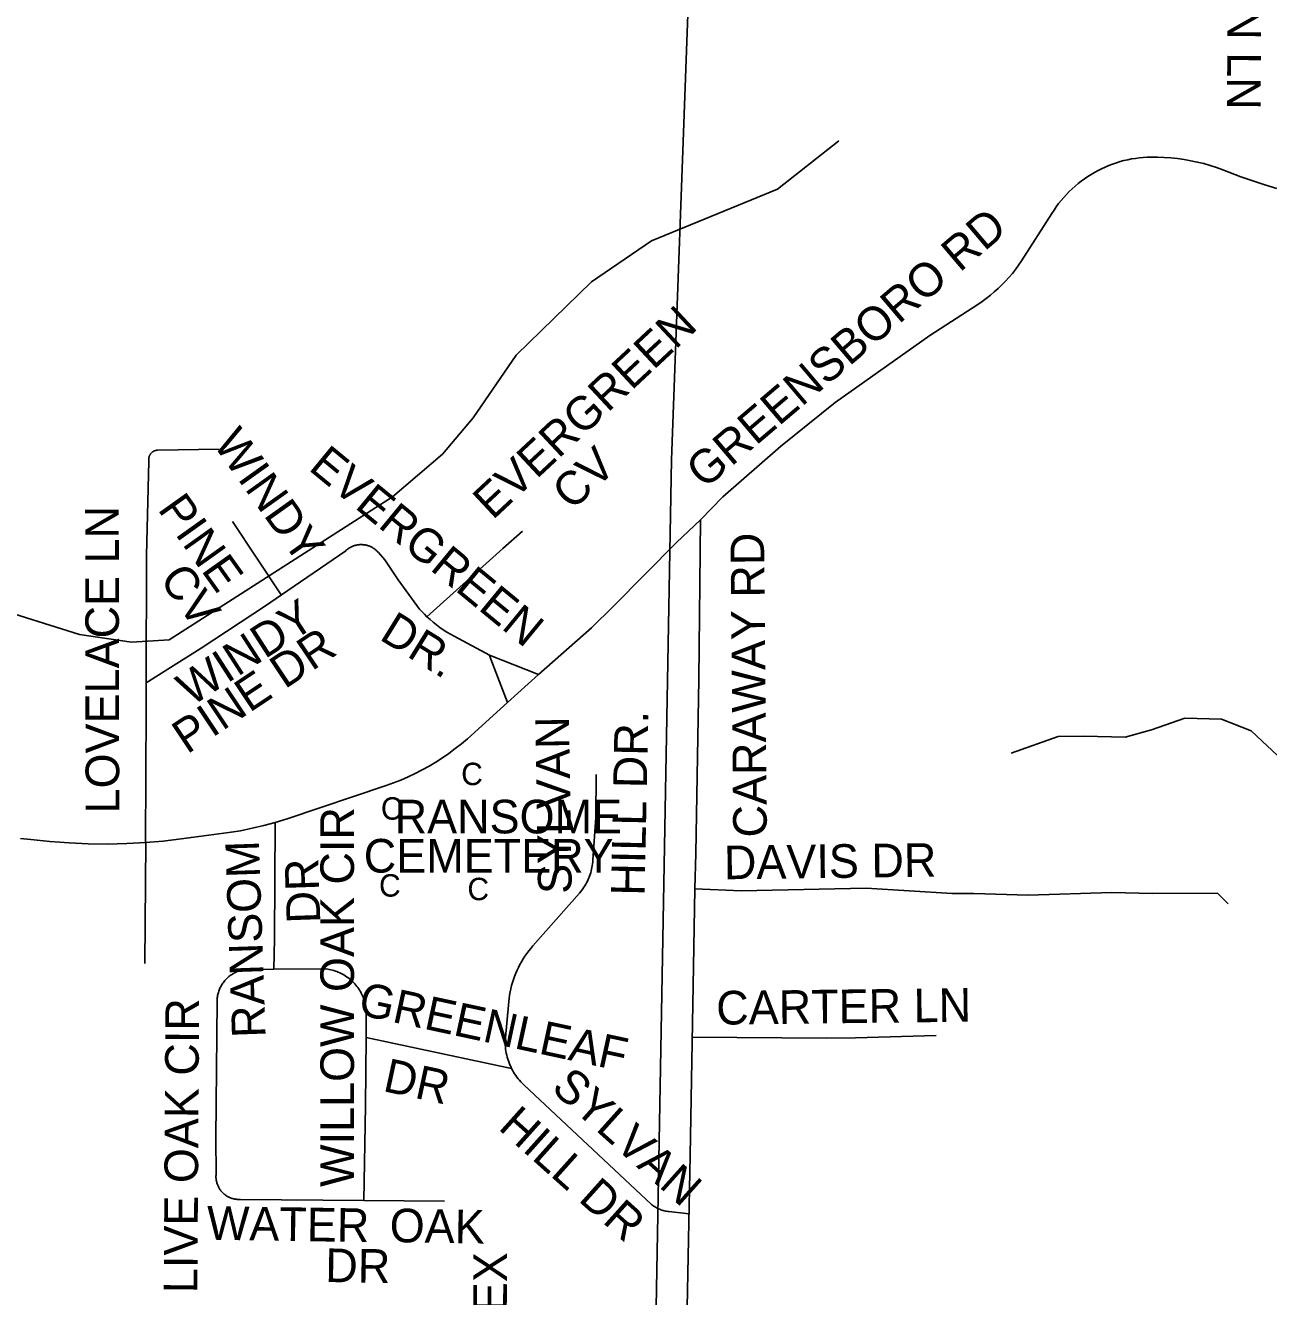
# Model space of a CAD drawing. Extents: x 1670563 to 1761545, y 515755 to 578944.
# Drawn here: x 1702967 to 1705739, y 555467 to 558302 of the extents above; entities that cross this region are included whole.
import ezdxf

# ---------------------------------------------------------------- set-up
doc = ezdxf.new("R2010")
doc.units = 0
for name, color, linetype in [('5_sectionlines', 7, 'Continuous'), ('CEMETERY', 7, 'Continuous'), ('Cross', 7, 'Continuous'), ('SHP_LINE', 7, 'Continuous'), ('STREETCL', 7, 'Continuous'), ('STRNAMES', 7, 'Continuous')]:
    doc.layers.add(name, color=color, linetype=linetype)

msp = doc.modelspace()

# ---------------------------------------------------------------- linework, layer by layer
at = {"layer": '5_sectionlines'}
msp.add_line((1704363.1, 554901.1), (1704407.6, 557333.3), dxfattribs=at)
msp.add_lwpolyline([(1704407.6, 557333.3), (1704504.6, 559990.6), (1704511, 565220.7)], dxfattribs=at)
at = {"layer": 'SHP_LINE'}
for points in [[(1704781, 558045), (1704644, 557937), (1704363, 557822), (1704229, 557730), (1704061, 557567), (1703965, 557427), (1703897, 557346), (1703785, 557251), (1703287, 556932), (1703203, 556927), (1703087, 556944), (1702888, 557006)], [(1705165, 556679), (1705270, 556716), (1705327, 556717), (1705419, 556715), (1705478, 556731), (1705552, 556757), (1705634, 556755), (1705700, 556729), (1705771, 556663), (1705817, 556642), (1705841, 556621), (1705896, 556552)]]:
    msp.add_lwpolyline(points, dxfattribs=at)
at = {"layer": 'STREETCL'}
for points in [[(1704472.2, 557199.8), (1704522.1, 557251.1), (1704650.5, 557362.7), (1704772.3, 557461.4), (1704983.8, 557610.7), (1705090.5, 557680), (1705100.1, 557686.4), (1705109.5, 557693.2), (1705118.6, 557700.3), (1705127.4, 557707.7), (1705136, 557715.4), (1705144.4, 557723.4), (1705152.4, 557731.6), (1705160.2, 557740.2), (1705167.7, 557749), (1705174.8, 557758), (1705181.7, 557767.3), (1705188.2, 557776.8), (1705255.8, 557882.8), (1705260.6, 557890.3), (1705265.6, 557897.6), (1705270.9, 557904.7), (1705276.4, 557911.7), (1705282.2, 557918.5), (1705288.2, 557925.1), (1705294.4, 557931.5), (1705300.8, 557937.6), (1705307.4, 557943.6), (1705314.2, 557949.3), (1705321.2, 557954.8), (1705328.3, 557960.1), (1705335.7, 557965.1), (1705343.2, 557969.8), (1705350.8, 557974.3), (1705358.7, 557978.6), (1705366.6, 557982.6), (1705374.7, 557986.3), (1705382.9, 557989.7), (1705391.2, 557992.9), (1705399.6, 557995.8), (1705407.9, 557998.3), (1705416.4, 558000.6), (1705424.9, 558002.6), (1705433.4, 558004.3), (1705442, 558005.7), (1705450.7, 558006.8), (1705459.4, 558007.6), (1705468.1, 558008.1), (1705476.8, 558008.4), (1705491.7, 558008.3), (1705506.5, 558007.7), (1705521.4, 558006.6), (1705536.1, 558005), (1705550.9, 558003), (1705565.5, 558000.4), (1705580, 557997.4), (1705594.5, 557993.9), (1705608.8, 557989.8), (1705623, 557985.4), (1705637, 557980.4), (1705650.8, 557975), (1705677.1, 557964.7), (1705703.7, 557955.2), (1705730.5, 557946.5), (1705757.6, 557938.6)], [(1703247.5, 557348.7), (1703248, 557349.2), (1703248.5, 557349.7), (1703249.1, 557350.2), (1703249.6, 557350.6), (1703250.2, 557351.1), (1703250.8, 557351.5), (1703251.4, 557351.9), (1703252, 557352.2), (1703252.6, 557352.6), (1703253.3, 557352.9), (1703253.9, 557353.2), (1703254.6, 557353.5), (1703255.2, 557353.7), (1703255.9, 557354), (1703256.6, 557354.2), (1703257.3, 557354.4), (1703258, 557354.5), (1703258.7, 557354.7), (1703259.4, 557354.8), (1703260.1, 557354.9), (1703260.8, 557355), (1703261.5, 557355), (1703398.7, 557357.4)], [(1703235.8, 556836.1), (1703236.8, 557119.8), (1703241.8, 557330.6), (1703241.8, 557334.5), (1703241.8, 557335.2), (1703241.8, 557335.9), (1703241.9, 557336.6), (1703242, 557337.3), (1703242.1, 557338.1), (1703242.2, 557338.8), (1703242.4, 557339.5), (1703242.6, 557340.1), (1703242.8, 557340.8), (1703243, 557341.5), (1703243.3, 557342.2), (1703243.6, 557342.8), (1703243.9, 557343.5), (1703244.2, 557344.1), (1703244.5, 557344.7), (1703244.9, 557345.3), (1703245.3, 557345.9), (1703245.7, 557346.5), (1703246.1, 557347.1), (1703246.6, 557347.7), (1703247, 557348.2), (1703247.5, 557348.7)], [(1703537.4, 557032.5), (1703428.2, 557195.6)], [(1704110.8, 556854.6), (1704228.8, 556958.7), (1704278.4, 557006.8), (1704418.7, 557148.9), (1704472.2, 557199.8)], [(1704472.2, 557199.8), (1704468.5, 556843.9), (1704461.5, 556455), (1704459.9, 556376.3)], [(1703862.1, 556983.5), (1704031.4, 557135.4), (1704075.3, 557174.1)], [(1703862.1, 556983.5), (1703856.5, 556989), (1703851, 556994.7), (1703845.8, 557000.5), (1703797.9, 557065.4), (1703768.5, 557110.2), (1703753.9, 557126.4), (1703752.8, 557127.7), (1703751.6, 557129), (1703750.4, 557130.2), (1703749.1, 557131.4), (1703747.8, 557132.6), (1703746.4, 557133.6), (1703745, 557134.7), (1703743.6, 557135.7), (1703742.1, 557136.6), (1703740.7, 557137.5), (1703739.1, 557138.4), (1703737.6, 557139.2), (1703736, 557139.9), (1703734.4, 557140.6), (1703732.8, 557141.2), (1703731.1, 557141.8), (1703729.5, 557142.3), (1703727.8, 557142.7), (1703726.1, 557143.1), (1703724.4, 557143.5), (1703722.7, 557143.8), (1703721, 557144), (1703719.2, 557144.1), (1703717.5, 557144.2), (1703715.7, 557144.3), (1703714, 557144.3), (1703712.3, 557144.2), (1703710.5, 557144), (1703708.8, 557143.8), (1703707.1, 557143.6), (1703705.4, 557143.3), (1703703.7, 557142.9), (1703702, 557142.5), (1703700.3, 557142), (1703698.7, 557141.4), (1703697, 557140.8), (1703695.4, 557140.2), (1703693.8, 557139.4), (1703692.3, 557138.7), (1703690.7, 557137.8), (1703689.2, 557137), (1703687.8, 557136), (1703686.3, 557135.1), (1703684.9, 557134), (1703683.6, 557132.9), (1703682.2, 557131.8), (1703680.9, 557130.7), (1703537.6, 557032.2)], [(1703537.6, 557032.2), (1703501.8, 557007.7), (1703358.7, 556913.4), (1703235.8, 556836.1)], [(1704001.3, 556897.9), (1703922.7, 556939.8), (1703914.5, 556944.3), (1703906.5, 556949.2), (1703898.6, 556954.3), (1703890.9, 556959.6), (1703883.4, 556965.2), (1703876.1, 556971.1), (1703869, 556977.2), (1703862.1, 556983.5)], [(1704110.8, 556854.6), (1704001.3, 556897.9)], [(1704042.1, 556792.4), (1704004.8, 556888.5), (1704001.3, 556897.9)], [(1704042.1, 556792.4), (1704110.8, 556854.6)], [(1703234.5, 556479.7), (1703235.7, 556780.4), (1703235.8, 556836.1)], [(1703523.8, 556524.4), (1703550.2, 556532.4), (1703771.3, 556606.7), (1703787.8, 556612.6), (1703804.2, 556619.1), (1703820.2, 556626.1), (1703836.1, 556633.6), (1703851.7, 556641.6), (1703867, 556650.2), (1703882.1, 556659.2), (1703896.8, 556668.7), (1703911.2, 556678.7), (1703925.3, 556689.2), (1703939.1, 556700.1), (1703952.4, 556711.4), (1704042.1, 556792.4)], [(1704050.9, 555976), (1704048.9, 555980.1), (1704047, 555984.2), (1704045.3, 555988.4), (1704043.8, 555992.6), (1704042.4, 555996.9), (1704041.1, 556001.3), (1704040, 556005.7), (1704039.1, 556010.1), (1704038.3, 556014.5), (1704037.6, 556019), (1704037.1, 556023.5), (1704036.8, 556028), (1704036.6, 556032.5), (1704036.6, 556037.1), (1704044.7, 556125.1), (1704045.5, 556132.3), (1704046.5, 556139.5), (1704047.8, 556146.6), (1704049.3, 556153.7), (1704051, 556160.7), (1704053, 556167.7), (1704055.2, 556174.6), (1704057.6, 556181.4), (1704060.3, 556188.2), (1704063.2, 556194.8), (1704066.3, 556201.3), (1704069.6, 556207.8), (1704073.1, 556214.1), (1704076.9, 556220.3), (1704080.8, 556226.4), (1704085, 556232.3), (1704089.3, 556238.1), (1704093.9, 556243.8), (1704098.6, 556249.3), (1704202.4, 556367.2), (1704205, 556370.3), (1704207.5, 556373.4), (1704209.9, 556376.6), (1704212.1, 556379.9), (1704214.3, 556383.3), (1704216.4, 556386.8), (1704218.3, 556390.3), (1704220.1, 556393.8), (1704221.8, 556397.5), (1704223.4, 556401.2), (1704224.8, 556404.9), (1704226.2, 556408.7), (1704227.4, 556412.5), (1704228.4, 556416.4), (1704229.4, 556420.3), (1704230.2, 556424.2), (1704230.8, 556428.2), (1704231.4, 556432.2), (1704231.8, 556436.2), (1704232, 556440.2), (1704238.8, 556535.6), (1704239.9, 556631.8)], [(1703234.5, 556479.7), (1703274.2, 556483.1), (1703313.7, 556487.8), (1703353.1, 556493.6), (1703420, 556501.9), (1703446.3, 556506.2), (1703472.3, 556511.5), (1703498.2, 556517.5), (1703523.8, 556524.4)], [(1703523.8, 556524.4), (1703522, 556264.7), (1703520.8, 556197.2)], [(1702955.5, 556488.5), (1702978.4, 556486.9), (1703021.1, 556482.1), (1703063.9, 556478.8), (1703106.8, 556476.9), (1703149.7, 556476.4), (1703192.7, 556477.4), (1703235.5, 556479.7)], [(1703233, 556210), (1703235.5, 556479.7)], [(1704459.9, 556376.3), (1704456.5, 556203.1), (1704449.4, 555782.1), (1704445.6, 555594.5)], [(1704459.9, 556376.3), (1704563, 556372.2), (1704841.5, 556378), (1705033.4, 556365.8), (1705082.1, 556365.8), (1705202.7, 556362.6), (1705389.5, 556368.4), (1705481.2, 556365.8), (1705625, 556367.1), (1705648.7, 556342.9)], [(1703406.1, 555699.3), (1703404.9, 555700.6), (1703403.7, 555701.9), (1703402.6, 555703.3), (1703401.5, 555704.7), (1703400.5, 555706.2), (1703399.5, 555707.7), (1703398.6, 555709.2), (1703397.8, 555710.7), (1703397, 555712.3), (1703396.2, 555713.9), (1703395.5, 555715.5), (1703394.9, 555717.2), (1703394.3, 555718.9), (1703393.7, 555720.5), (1703393.3, 555722.3), (1703392.9, 555724), (1703392.5, 555725.7), (1703392.2, 555727.5), (1703392, 555729.2), (1703391.9, 555731), (1703391.7, 555732.8), (1703391.7, 555734.5), (1703391.7, 555736.3), (1703391.8, 555738.1), (1703392, 555739.9), (1703391.2, 555820.2), (1703394.1, 556126), (1703394.2, 556128.5), (1703394.4, 556131), (1703394.6, 556133.5), (1703394.9, 556136), (1703395.4, 556138.4), (1703395.9, 556140.9), (1703396.4, 556143.3), (1703397.1, 556145.7), (1703397.9, 556148.1), (1703398.7, 556150.5), (1703399.6, 556152.8), (1703400.6, 556155.1), (1703401.7, 556157.4), (1703402.9, 556159.6), (1703404.1, 556161.8), (1703405.4, 556163.9), (1703406.8, 556166), (1703408.3, 556168), (1703409.8, 556170), (1703411.4, 556171.9), (1703413.1, 556173.8), (1703414.8, 556175.6), (1703416.6, 556177.4), (1703418.4, 556179.1), (1703420.4, 556180.7), (1703422.3, 556182.2), (1703424.3, 556183.7), (1703426.4, 556185.1), (1703428.5, 556186.5), (1703430.7, 556187.7), (1703432.9, 556188.9), (1703435.1, 556190), (1703437.4, 556191.1), (1703439.7, 556192), (1703442.1, 556192.9), (1703444.5, 556193.7), (1703446.9, 556194.4), (1703449.3, 556195), (1703451.7, 556195.5), (1703454.2, 556196), (1703456.7, 556196.3), (1703459.2, 556196.6), (1703461.7, 556196.8), (1703464.2, 556196.9), (1703466.7, 556196.9), (1703520.8, 556197.2)], [(1703520.8, 556197.2), (1703637.3, 556197.8), (1703640.8, 556197.3), (1703644.3, 556196.7), (1703647.7, 556196), (1703651.1, 556195.2), (1703654.5, 556194.2), (1703657.9, 556193.2), (1703661.2, 556192), (1703664.4, 556190.7), (1703667.7, 556189.3), (1703670.8, 556187.8), (1703674, 556186.2), (1703677, 556184.4), (1703680, 556182.6), (1703683, 556180.6), (1703685.8, 556178.6), (1703688.6, 556176.5), (1703691.3, 556174.2), (1703694, 556171.9), (1703696.5, 556169.5), (1703699, 556167), (1703701.4, 556164.4), (1703703.7, 556161.7), (1703705.9, 556159), (1703708, 556156.2), (1703710, 556153.3), (1703711.9, 556150.3), (1703713.7, 556147.3), (1703715.4, 556144.2), (1703717, 556141.1), (1703718.5, 556137.9), (1703719.8, 556134.6), (1703721.1, 556131.4), (1703722.2, 556128), (1703723.3, 556124.7), (1703724.2, 556121.3), (1703724.9, 556117.8), (1703725.6, 556114.4), (1703726.2, 556110.9), (1703726.6, 556107.4), (1703726.9, 556103.9), (1703726.4, 556044.9)], [(1704998, 556049.2), (1704817.6, 556044.3), (1704753, 556043.6), (1704453.9, 556046.1)], [(1703726.4, 556044.9), (1703724.9, 555892.7), (1703721.4, 555681.4)], [(1703726.4, 556044.9), (1704050.9, 555976)], [(1704446.8, 555652.1), (1704401.9, 555656.7), (1704399.3, 555657), (1704396.6, 555657.5), (1704394, 555658), (1704391.4, 555658.6), (1704388.8, 555659.2), (1704386.3, 555660), (1704383.7, 555660.9), (1704381.2, 555661.8), (1704378.8, 555662.9), (1704376.3, 555664), (1704373.9, 555665.2), (1704371.6, 555666.5), (1704369.3, 555667.8), (1704367, 555669.3), (1704364.8, 555670.8), (1704362.7, 555672.4), (1704078, 555939.8), (1704074.8, 555943), (1704071.6, 555946.2), (1704068.6, 555949.6), (1704065.7, 555953.1), (1704062.9, 555956.7), (1704060.2, 555960.4), (1704057.7, 555964.2), (1704055.3, 555968), (1704053, 555972), (1704050.9, 555976)], [(1703721.4, 555681.4), (1703446.2, 555684), (1703444.5, 555683.9), (1703442.7, 555683.9), (1703440.9, 555683.9), (1703439.1, 555684), (1703437.4, 555684.1), (1703435.6, 555684.3), (1703433.9, 555684.6), (1703432.1, 555685), (1703430.4, 555685.4), (1703428.7, 555685.8), (1703427, 555686.3), (1703425.3, 555686.9), (1703423.7, 555687.5), (1703422, 555688.2), (1703420.4, 555689), (1703418.8, 555689.8), (1703417.3, 555690.6), (1703415.8, 555691.5), (1703414.3, 555692.5), (1703412.8, 555693.5), (1703411.4, 555694.6), (1703410, 555695.7), (1703408.7, 555696.9), (1703407.4, 555698.1), (1703406.1, 555699.3)], [(1703901.3, 555679.7), (1703721.4, 555681.4)], [(1704445.6, 555594.5), (1704442.5, 555442.7), (1704440.1, 555281.3)]]:
    msp.add_lwpolyline(points, dxfattribs=at)

# ---------------------------------------------------------------- texts
at = {"layer": 'CEMETERY'}
for s, p in [('RANSOME', (1703790.1, 556500.2)), ('CEMETERY', (1703721.2, 556412.8))]:
    msp.add_text(s, height=75, dxfattribs=at).set_placement(p)
at = {"layer": 'Cross'}
for p in [(1703938.5, 556607.8), (1703759.4, 556530.8), (1703755.3, 556359.2), (1703952.4, 556351.2)]:
    msp.add_text('C', height=50, dxfattribs=at).set_placement(p)
at = {"layer": 'STRNAMES'}
for s, rotation, p in [('PAYTON LN', 269.6142, (1705650, 558682.8)), ('GREENSBORO RD', 40.3577, (1704481.1, 557266.5)), ('EVERGREEN ', 43.025, (1704008.7, 557197.7)), ('WINDY ', 305.4754, (1703383.4, 557368.9)), ('EVERGREEN', 320.5335, (1703595.7, 557312.4)), ('CV', 43.025, (1704185.5, 557218.1)), ('PINE', 305.4754, (1703260.2, 557223)), ('LOVELACE LN', 90.0927, (1703176, 556544.8)), ('CARAWAY RD', 90.5434, (1704620.3, 556491.4)), ('CV', 305.4754, (1703263.6, 557067.1)), ('WINDY ', 32.8022, (1703336.7, 556782.6)), ('DR.', 328.3181, (1703753.5, 556934.2)), ('PINE DR', 33.7011, (1703327.3, 556675.7)), ('HILL DR.', 88.8213, (1704347.5, 556360.6)), ('SYLVAN', 90.919, (1704185.2, 556365.8)), ('WILLOW OAK CIR', 90.0112, (1703699.6, 555711.8)), ('RANSOM ', 91.9751, (1703502.5, 556045.6)), ('DAVIS DR', 0.7071, (1704524.9, 556397.8)), ('DR', 91.9751, (1703624.5, 556300.7)), ('GREENLEAF', 347.8244, (1703706, 556096.6)), ('CARTER LN', 0.6703, (1704507.7, 556073.6)), ('LIVE OAK CIR', 89.6529, (1703350.1, 555474.7)), ('DR', 347.8244, (1703761.6, 555925.9)), ('SYLVAN', 318.1468, (1704136.7, 555928.6)), (' HILL DR', 318.1468, (1703998.2, 555860.5)), ('WATER', 359.1217, (1703371, 555594.1)), (' OAK ', 359.1217, (1703750.8, 555589.1)), ('DR', 359.1217, (1703635, 555499.7)), ('ALEX ', 89.6408, (1704039.4, 555309.6))]:
    msp.add_text(s, height=75, rotation=rotation, dxfattribs=at).set_placement(p)

doc.saveas('drawing.dxf')
